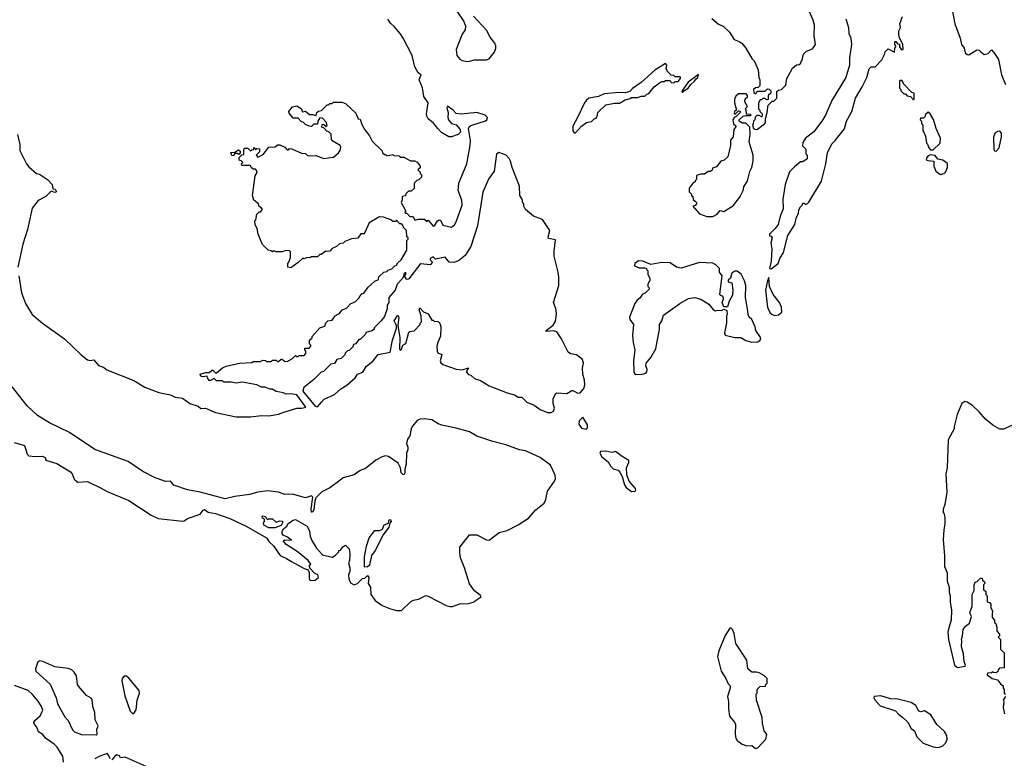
# Model space of a CAD drawing. Extents: x 2293139 to 2515392, y 824115 to 1006937.
# Tile 403 of 417: x 2444087 to 2452181, y 919578 to 925649. Entities that reach past the tile are written whole.
import ezdxf

# ---------------------------------------------------------------- set-up
doc = ezdxf.new("R2010")
doc.units = 0

msp = doc.modelspace()

# ---------------------------------------------------------------- linework, layer by layer
at = {"layer": '0CON10XD'}
for points in [[(2449775, 925657.5), (2449831.7, 925611.7), (2449870, 925595), (2449922.5, 925545), (2449960, 925485), (2450000.7, 925470.7), (2450022.5, 925455), (2450056.7, 925415), (2450105, 925330), (2450125, 925310), (2450156.4, 925236.4), (2450162.5, 925175), (2450170, 925155), (2450170, 925105), (2450158.3, 925091.7), (2450135, 925090), (2450120, 925075), (2450121.7, 925051.7), (2450135, 925040), (2450155, 925060), (2450215, 925060), (2450235, 925080), (2450248.3, 925078.3), (2450260, 925065), (2450260, 925045), (2450240, 925025), (2450238.3, 924991.7), (2450225, 924990), (2450215, 925000), (2450195, 925000), (2450185, 924990), (2450175, 924990), (2450160, 924965), (2450160, 924915), (2450170, 924905), (2450170, 924895), (2450190, 924875), (2450190, 924855), (2450185, 924850), (2450165, 924862.5), (2450145, 924860), (2450131.7, 924848.3), (2450130, 924825), (2450120, 924815), (2450117, 924793), (2450110, 924785), (2450120, 924755), (2450135, 924747.5), (2450151.7, 924748.3), (2450208.3, 924791.7), (2450216.7, 924805), (2450216.2, 924835), (2450232.5, 924885), (2450240, 924945), (2450271.7, 924978.3), (2450285, 924980), (2450310, 925005), (2450311.7, 925058.3), (2450325, 925070), (2450350, 925075), (2450385, 925110), (2450392.5, 925165), (2450402.5, 925185), (2450440.7, 925249.3), (2450471.7, 925278.3), (2450495, 925280), (2450508.3, 925291.7), (2450510, 925305), (2450520, 925315), (2450530, 925365), (2450555, 925390), (2450605, 925410), (2450627.5, 925445), (2450617.5, 925515), (2450620, 925605), (2450608.8, 925645), (2450537.7, 925807.7)], [(2447675, 925727.5), (2447736.7, 925635), (2447752.5, 925595), (2447747.5, 925565), (2447725, 925530), (2447675.8, 925405), (2447680.8, 925355), (2447705, 925323.8), (2447725, 925313.8), (2447765, 925306.2), (2447785, 925306.7), (2447825, 925320), (2447925, 925320), (2447945, 925327.5), (2447988.8, 925381.2), (2448002, 925415), (2448001.2, 925435), (2447991.2, 925455), (2447954, 925505), (2447925, 925563.3), (2447818.3, 925678.3)], [(2451754.1, 925715.9), (2451774.2, 925615), (2451817.3, 925497.3), (2451830, 925445), (2451850, 925415), (2451857.5, 925375), (2451875, 925362.5), (2451889.3, 925360.7), (2451955, 925400), (2451975, 925397.5), (2451987.5, 925385), (2452015, 925362.5), (2452048.3, 925371.7), (2452075, 925400), (2452095, 925380), (2452131.7, 925321.7), (2452156.7, 925195), (2452190, 925115)], [(2446420, 924805), (2446401.7, 924811.7), (2446375, 924840), (2446335, 924840), (2446301.7, 924881.7), (2446300, 924895), (2446328.3, 924931.7), (2446365, 924940), (2446400, 924920), (2446412.5, 924892.5), (2446436.4, 924896.4), (2446468.3, 924868.3), (2446495, 924870), (2446525, 924860), (2446530, 924885), (2446541.7, 924898.3), (2446568.3, 924901.7), (2446615, 924950), (2446625, 924950), (2446635, 924960), (2446655, 924960), (2446665, 924970), (2446735, 924970), (2446765, 924960), (2446849.3, 924879.3), (2446870, 924835), (2446885, 924830), (2446898.3, 924788.3), (2446923, 924743), (2446962.5, 924695), (2446985, 924650), (2447065, 924570), (2447070, 924555), (2447085, 924540), (2447095, 924540), (2447105, 924530), (2447155, 924540), (2447165, 924530), (2447191.7, 924531.7), (2447205, 924530), (2447215, 924520), (2447245, 924520), (2447298.3, 924488.3), (2447335, 924487.5), (2447355, 924477.5), (2447380, 924445), (2447378.3, 924431.7), (2447360, 924415), (2447380, 924395), (2447380, 924385), (2447390, 924375), (2447390, 924355), (2447368.3, 924331.7), (2447351.7, 924328.3), (2447330, 924305), (2447328.3, 924261.7), (2447305, 924240), (2447281.7, 924238.3), (2447261.7, 924218.3), (2447258.3, 924201.7), (2447230, 924195), (2447230, 924165), (2447222.5, 924145), (2447260, 924075), (2447253, 924067), (2447255, 924060), (2447268.3, 924058.3), (2447295, 924030), (2447315, 924030), (2447330, 924015), (2447335, 924000), (2447365, 924010), (2447415, 924010), (2447435, 923990), (2447445, 924000), (2447485, 923952.5), (2447497.5, 923955), (2447522.5, 923995), (2447535, 924002.5), (2447545, 924000), (2447565, 923960), (2447635, 923942.5), (2447662.5, 923965), (2447676.7, 923995), (2447724.3, 924125), (2447722.5, 924165), (2447690, 924245), (2447695.8, 924304.2), (2447763.1, 924465), (2447790, 924615), (2447793.3, 924655), (2447776.7, 924755), (2447781.2, 924768.8), (2447795, 924780), (2447915, 924816.2), (2447926.7, 924825), (2447933.3, 924845), (2447912.5, 924865), (2447845, 924886), (2447715, 924873.3), (2447675, 924877.5), (2447650, 924905), (2447603.3, 924936.7), (2447597.5, 924925), (2447610, 924885), (2447605.8, 924845), (2447611.1, 924825), (2447635, 924794.3), (2447675, 924783.3), (2447708.8, 924745), (2447711.2, 924725), (2447691.2, 924705), (2447635, 924685.4), (2447615, 924685.4), (2447555, 924721.8), (2447525, 924754.6), (2447489.5, 924799.5), (2447445, 924834.5), (2447434.7, 924855), (2447430.8, 924875), (2447444, 924965), (2447408.3, 925018.3), (2447397.8, 925087.8), (2447371.4, 925155), (2447386.7, 925195), (2447363.2, 925213.2), (2447335, 925260), (2447314.3, 925354.3), (2447238.1, 925498.1), (2447214.3, 925535), (2447165, 925593.8), (2447135, 925620), (2447113.8, 925653.8)], [(2450876.7, 925655), (2450900, 925585), (2450902.5, 925535), (2450917.5, 925505), (2450922.5, 925475), (2450923.3, 925445), (2450906.7, 925335), (2450906.7, 925275), (2450876.7, 925175), (2450763.3, 924985), (2450710, 924865), (2450685, 924822.5), (2450615, 924727.5), (2450547.5, 924675), (2450525, 924640), (2450523, 924613), (2450550, 924585), (2450550, 924545), (2450560, 924535), (2450560, 924505), (2450525, 924480), (2450505, 924480), (2450455, 924440), (2450415, 924397.5), (2450378, 924295), (2450358.8, 924175), (2450363.3, 924095), (2450338.8, 924035), (2450321.2, 923965), (2450298.3, 923931.7), (2450250, 923885), (2450251.7, 923871.7), (2450265, 923870), (2450272.5, 923855), (2450262.5, 923815), (2450268.8, 923765), (2450263.8, 923665), (2450251.2, 923605), (2450265, 923600)], [(2450265, 923600), (2450320.6, 923645), (2450334.5, 923685.5), (2450365.8, 923735), (2450402, 923875), (2450460, 923965), (2450471.2, 924025), (2450487.5, 924055), (2450492.5, 924085), (2450505, 924110), (2450520, 924125), (2450525, 924140), (2450535, 924140), (2450545, 924130), (2450560, 924135), (2450575, 924150), (2450677.7, 924322.3), (2450714, 924465), (2450726, 924555), (2450762.1, 924627.9), (2450791.2, 924655), (2450867.7, 924752.3), (2450884.1, 924815.9), (2450927.5, 924895), (2450957.5, 925005), (2451011.7, 925098.3), (2451050, 925175), (2451057.5, 925205), (2451070, 925245), (2451085, 925260), (2451118.3, 925261.7), (2451175, 925320), (2451197, 925363), (2451200, 925385), (2451225, 925410), (2451278.3, 925381.7), (2451280, 925415), (2451290, 925425), (2451290, 925435), (2451280, 925445), (2451281.7, 925468.3), (2451288.3, 925468.3), (2451301.7, 925451.7), (2451318.3, 925448.3), (2451320, 925425), (2451335, 925400), (2451350, 925405), (2451347, 925447), (2451317.5, 925505), (2451312.5, 925535), (2451313, 925557), (2451326.4, 925583.6), (2451322.5, 925615), (2451342.5, 925675)], [(2448655, 924720), (2448705, 924772.5), (2448745, 924802.5), (2448787, 924813), (2448810, 924835), (2448825, 924840), (2448837, 924863), (2448840, 924885), (2448905, 924950), (2448975, 924962.5), (2449017, 924963), (2449065, 924990), (2449105, 925000), (2449115, 925010), (2449165, 925010), (2449195, 925020), (2449225, 925020), (2449243, 925037), (2449258.3, 925041.7), (2449303.6, 925096.4), (2449345, 925130), (2449365, 925140), (2449385, 925140), (2449395, 925150), (2449435, 925150), (2449441.7, 925131.7), (2449465, 925130), (2449475, 925140), (2449498.3, 925141.7), (2449520, 925165), (2449520, 925175), (2449515, 925180), (2449475, 925180), (2449465, 925190), (2449441.7, 925191.7), (2449410, 925225), (2449410, 925235), (2449400, 925245), (2449407.5, 925275), (2449395, 925290), (2449307.5, 925235), (2449196.4, 925133.6), (2449125, 925082.5), (2449101.7, 925058.3), (2449065, 925047.5), (2449015, 925050), (2448891.7, 925038.3), (2448843.8, 925016.2), (2448765, 925003.3), (2448745, 924987.5), (2448730, 924965), (2448673.3, 924845), (2448632.5, 924775), (2448632.5, 924735), (2448645, 924720), (2448655, 924720)], [(2449535, 925050), (2449546.2, 925063.8), (2449582.5, 925085), (2449603.3, 925116.7), (2449635, 925142.5), (2449646.2, 925163.8), (2449662.5, 925175), (2449667, 925197), (2449582.5, 925135), (2449535, 925070), (2449530, 925055), (2449535, 925050)], [(2451435, 924990), (2451440, 924995), (2451440, 925045), (2451421.7, 925051.7), (2451351.7, 925121.7), (2451350, 925135), (2451338.3, 925148.3), (2451325, 925150), (2451320, 925145), (2451320, 925085), (2451330, 925075), (2451330, 925065), (2451355, 925040), (2451368.3, 925038.3), (2451381.7, 925021.7), (2451408.3, 925018.3), (2451435, 924990)], [(2449785, 924032.5), (2449819.3, 924050.7), (2449845, 924080), (2449875, 924072.5), (2449955, 924122.5), (2450010, 924195), (2450033.3, 924245), (2450038.8, 924275), (2450070, 924325), (2450087.7, 924402.3), (2450106.2, 924435), (2450116.2, 924485), (2450116.2, 924535), (2450082.5, 924645), (2450092.5, 924705), (2450090, 924765), (2450057, 924797), (2450025, 924797.5), (2450000, 924815), (2450000, 924825), (2450033, 924857), (2450055, 924862.5), (2450095, 924860), (2450100, 924865), (2450095, 924870), (2450061.7, 924871.7), (2450057.5, 924907.5), (2450050, 924915), (2450070, 924935), (2450047.5, 924975), (2450051.7, 924998.3), (2450070, 925015), (2450070, 925025), (2450058.3, 925038.3), (2449995, 925040), (2449975, 925020), (2449963.6, 924996.4), (2449962.5, 924965), (2449980, 924905), (2449961.7, 924898.3), (2449960, 924875), (2449968.3, 924871.7), (2449995, 924900), (2450008.3, 924898.3), (2450010, 924885), (2449975, 924850), (2449961.7, 924848.3), (2449950, 924825), (2449953.9, 924793.9), (2449977.5, 924775), (2449957.5, 924745), (2449951.2, 924685), (2449930.7, 924659.3), (2449930, 924615), (2449907, 924523), (2449877, 924493), (2449850, 924485), (2449815, 924440), (2449781.7, 924428.3), (2449778.3, 924411.7), (2449765, 924400), (2449745, 924400), (2449715, 924380), (2449685, 924380), (2449655, 924370), (2449650, 924365), (2449650, 924335), (2449640, 924325), (2449640, 924315), (2449621.7, 924308.3), (2449590, 924265), (2449590, 924235), (2449610, 924215), (2449610, 924205), (2449620, 924195), (2449621.7, 924171.7), (2449638.3, 924158.3), (2449650, 924145), (2449650, 924135), (2449638.3, 924121.7), (2449620, 924115), (2449675, 924052.5), (2449735, 924032.5), (2449785, 924032.5)], [(2444080, 923545), (2444101.2, 923405), (2444133.8, 923315), (2444190, 923225), (2444273.9, 923153.9), (2444455, 923026.7), (2444593.3, 922895), (2444644.1, 922854.1), (2444665, 922847.5), (2444695, 922852.5), (2444735, 922807.5), (2444775, 922792.5), (2444801.7, 922771.7), (2445023.6, 922683.6), (2445115, 922630), (2445230, 922585), (2445325, 922566.7), (2445365, 922547.5), (2445425, 922537.5), (2445483.9, 922493.9), (2445555, 922472.5), (2445575, 922453.3), (2445615, 922456.7), (2445695, 922420), (2445865.9, 922384.1), (2445983.9, 922386.1), (2446075, 922396.2), (2446135, 922394), (2446215, 922406.2), (2446250.5, 922419.5), (2446365, 922456.7), (2446405, 922456.7), (2446440, 922465), (2446365, 922565.6), (2446315, 922572.5), (2446275, 922570), (2446255, 922582.5), (2446195, 922592.5), (2446161.7, 922611.7), (2446145, 922612.5), (2446105, 922630), (2446075, 922630), (2446037, 922647), (2445915, 922670), (2445865, 922662.5), (2445825, 922670), (2445765, 922670), (2445755, 922680), (2445705, 922680), (2445685, 922700), (2445655, 922682.5), (2445645, 922682.5), (2445630, 922705), (2445628.3, 922718.3), (2445593, 922713), (2445575, 922720), (2445570, 922735), (2445615, 922750), (2445645, 922750), (2445665, 922767.5), (2445675, 922767.5), (2445695, 922747.5), (2445705, 922746.7), (2445755, 922786.7), (2445785, 922802.5), (2445893.6, 922826.4), (2445995, 922830), (2446005, 922840), (2446065, 922840), (2446085, 922850), (2446107, 922847), (2446115, 922840), (2446155, 922840), (2446165, 922850), (2446195, 922850), (2446205, 922840), (2446215, 922840), (2446235, 922860), (2446245, 922860), (2446263, 922843), (2446285, 922840), (2446330, 922865), (2446355, 922890), (2446365, 922880), (2446375, 922880), (2446385, 922890), (2446425, 922890), (2446440, 922905), (2446440, 922925), (2446430, 922935), (2446431.7, 922948.3), (2446465, 922950), (2446480, 922965), (2446480, 922975), (2446470, 922985), (2446470, 923015), (2446490, 923035), (2446490, 923045), (2446553.6, 923116.4), (2446595, 923130), (2446603, 923157), (2446620, 923175), (2446655, 923180), (2446680, 923215), (2446705, 923227.5), (2446716.4, 923233.6), (2446735, 923262.5), (2446775, 923280), (2446810, 923315), (2446845, 923330), (2446875, 923360), (2446885, 923380), (2446900, 923395), (2446915, 923400), (2446950.7, 923449.3), (2447005, 923500), (2447036.4, 923513.6), (2447040, 923535), (2447080, 923575), (2447105, 923580), (2447115, 923590), (2447145, 923600), (2447170, 923625), (2447185, 923630), (2447195, 923650), (2447222.5, 923675), (2447270, 923755), (2447270, 923835), (2447280, 923845), (2447280, 923855), (2447270, 923865), (2447267, 923917), (2447241.7, 923941.7), (2447240, 923955), (2447225, 923970), (2447211.7, 923971.7), (2447185, 924000), (2447175, 923990), (2447155, 923990), (2447145, 924000), (2447077, 924027), (2447045, 924027.5), (2446960.7, 923979.3), (2446925, 923900), (2446915, 923890), (2446891.7, 923888.3), (2446867, 923853), (2446813, 923847), (2446760, 923825), (2446745, 923812.5), (2446715, 923807.5), (2446690, 923785), (2446655, 923767.5), (2446635, 923747.5), (2446615, 923742.5), (2446603, 923747), (2446565, 923720), (2446555, 923720), (2446535, 923700), (2446485, 923700), (2446477, 923693), (2446445, 923692.5), (2446425, 923682.5), (2446415, 923690), (2446375, 923652.5), (2446315, 923610), (2446290, 923615), (2446290, 923645), (2446300, 923655), (2446312.5, 923695), (2446311.7, 923741.7), (2446305, 923750), (2446275, 923752.5), (2446245, 923740), (2446195, 923740), (2446175, 923750), (2446165, 923740), (2446155, 923750), (2446130, 923755), (2446100.7, 923780.7), (2446081.7, 923801.7), (2446071.2, 923825), (2446043.6, 923893.6), (2446042.5, 923925), (2446022.5, 923965), (2446020, 923995), (2446027, 924003), (2446035, 924050), (2446055, 924070), (2446065, 924070), (2446080, 924085), (2446080, 924095), (2446068.3, 924108.3), (2446055, 924110), (2446050, 924135), (2446012.5, 924165), (2446000, 924205), (2446022.5, 924365), (2446037.5, 924392.5), (2446037, 924407), (2446025, 924420), (2446005, 924420), (2445990, 924435), (2445985, 924450), (2445911.7, 924451.7), (2445910, 924465), (2445920, 924475), (2445908.3, 924488.3), (2445890, 924495), (2445890, 924515), (2445911.7, 924538.3), (2445928.3, 924541.7), (2445930, 924585), (2445938.3, 924591.7), (2445961.7, 924591.7), (2445985, 924570), (2445995, 924580), (2446008.3, 924581.7), (2446015, 924600), (2446025, 924580), (2446035, 924590), (2446058.3, 924588.3), (2446057, 924563), (2446030, 924535), (2446045, 924520), (2446088.3, 924541.7), (2446135, 924600), (2446187, 924603), (2446205, 924620), (2446225, 924620), (2446241.7, 924611.7), (2446265, 924600), (2446285, 924580), (2446295, 924580), (2446305, 924590), (2446325, 924587.5), (2446403, 924553), (2446435, 924550), (2446453, 924533), (2446465, 924530), (2446525, 924532.5), (2446585, 924507.5), (2446665, 924520), (2446707.5, 924555), (2446720, 924575), (2446727.5, 924605), (2446720, 924615), (2446660.7, 924650.7), (2446650, 924665), (2446648.3, 924708.3), (2446627, 924727), (2446611.7, 924731.7), (2446588.3, 924758.3), (2446570, 924765), (2446573, 924787), (2446585, 924790), (2446605, 924770), (2446615, 924780), (2446605, 924807.5), (2446575, 924840), (2446555, 924842.5), (2446537.5, 924815), (2446535, 924790), (2446505, 924790), (2446485, 924770), (2446465, 924772.5), (2446435, 924787.5), (2446420, 924805)], [(2451595, 924580), (2451652.5, 924635), (2451656, 924675), (2451621.2, 924755), (2451599.5, 924829.5), (2451572.5, 924875), (2451555, 924890), (2451531.7, 924868.3), (2451528.3, 924851.7), (2451515, 924840), (2451491.7, 924838.3), (2451490, 924825), (2451500, 924815), (2451500, 924795), (2451510, 924785), (2451510, 924735), (2451520, 924725), (2451531.7, 924691.7), (2451540, 924635), (2451550, 924625), (2451560, 924595), (2451575, 924580), (2451595, 924580)], [(2444067.5, 924705), (2444087, 924623), (2444087.5, 924575), (2444143.9, 924463.9), (2444160.5, 924440.5), (2444223.9, 924383.9), (2444249.5, 924379.5), (2444316, 924336), (2444353.3, 924295), (2444360, 924260), (2444377.5, 924255), (2444390, 924235), (2444375, 924227.5), (2444345, 924240), (2444302.5, 924195), (2444238.3, 924161.7), (2444189.3, 924100.7), (2444151.2, 923925), (2444112.5, 923805), (2444072, 923615)], [(2452115, 924567.5), (2452139.2, 924595), (2452158.8, 924685), (2452156.7, 924715), (2452143, 924733), (2452125, 924731.2), (2452105, 924718), (2452090.8, 924685), (2452094.1, 924584.1), (2452100.7, 924570.7), (2452115, 924567.5)], [(2445845, 924530), (2445831.7, 924531.7), (2445821.7, 924558.3), (2445855, 924560), (2445885, 924580), (2445898.3, 924568.3), (2445900, 924555), (2445888.3, 924541.7), (2445875, 924550), (2445855, 924550), (2445845, 924530)], [(2448425, 922420.8), (2448455, 922421.2), (2448475, 922432.5), (2448483.3, 922455), (2448473.3, 922495), (2448472.5, 922535), (2448495, 922577.5), (2448505, 922582.5), (2448585, 922577.5), (2448625, 922602.5), (2448635, 922602.5), (2448675, 922580), (2448695, 922581.2), (2448725, 922618.8), (2448732.6, 922647.4), (2448729.6, 922685), (2448715.3, 922735), (2448714.1, 922785), (2448720.6, 922825), (2448713.1, 922855), (2448665, 922893.8), (2448615, 922902.7), (2448596.4, 922915), (2448541.8, 923025), (2448503.4, 923083.4), (2448475, 923092.4), (2448413.3, 923085), (2448414.2, 923095), (2448470.9, 923139.1), (2448489.4, 923165), (2448494.4, 923185), (2448498.9, 923235), (2448494.4, 923274.4), (2448474, 923325), (2448518.1, 923465), (2448518.1, 923535), (2448514.3, 923574.3), (2448481.2, 923705), (2448481.2, 923745), (2448490, 923840), (2448435, 923850), (2448431.2, 923865), (2448443.3, 923915), (2448385, 924006.7), (2448310, 924035), (2448245, 924090), (2448230, 924115), (2448230, 924135), (2448223, 924143), (2448217.5, 924175), (2448197.5, 924205), (2448195, 924280), (2448135.7, 924435), (2448122.5, 924485), (2448109.3, 924509.3), (2448084.5, 924534.5), (2448025, 924556), (2448006, 924544), (2447986.7, 924405), (2447941.7, 924338.3), (2447895, 924230), (2447850, 923955), (2447796.4, 923783.6), (2447749.3, 923710.7), (2447695, 923667.5), (2447656.1, 923653.9), (2447617, 923657), (2447585, 923697.5), (2447505, 923680), (2447485, 923700), (2447460, 923685), (2447460, 923675), (2447480, 923655), (2447460, 923635), (2447385, 923642.5), (2447375, 923636.7), (2447285, 923518.8), (2447275, 923513.3), (2447267, 923517), (2447250, 923545), (2447260, 923555), (2447260, 923570), (2447245, 923560), (2447241.7, 923538.3), (2447230.7, 923519.3), (2447190, 923475), (2447172.5, 923425), (2447122.5, 923365), (2447122.5, 923325), (2447108.3, 923301.7), (2447106.4, 923273.6), (2447085, 923210), (2447055, 923170), (2447000, 923115), (2447000, 923105), (2446985, 923092.5), (2446931.7, 923078.3), (2446930, 923065), (2446885, 923020), (2446875, 923020), (2446850, 922985), (2446831.7, 922978.3), (2446825, 922960), (2446795, 922930), (2446781.7, 922928.3), (2446763, 922907), (2446760, 922895), (2446730, 922865), (2446693.6, 922856.4), (2446675, 922822.5), (2446643.6, 922816.4), (2446585, 922757.5), (2446565, 922752.5), (2446505, 922692.5), (2446422.5, 922625), (2446413.3, 922595), (2446515, 922473.1), (2446535, 922466.7), (2446568.8, 922505), (2446589.5, 922530.5), (2446675, 922568.8), (2446726.7, 922615), (2446775, 922646.2), (2446843.3, 922705), (2446862.5, 922735), (2446908, 922752), (2446935, 922797.5), (2446992.5, 922845), (2447033.9, 922896.1), (2447133, 922917), (2447150, 923015), (2447183.6, 923113.6), (2447183.3, 923135), (2447166.2, 923175), (2447195, 923220), (2447203, 923203), (2447196.1, 923136.1), (2447212.9, 923035), (2447210, 922945), (2447215, 922932.5), (2447225, 922940), (2447235, 922972.5), (2447261.7, 922988.3), (2447285, 923080), (2447295, 923087.5), (2447328.3, 923091.7), (2447380, 923145), (2447380, 923155), (2447390, 923165), (2447387.5, 923215), (2447370, 923265), (2447375, 923280), (2447405, 923247.5), (2447445, 923230), (2447475, 923180), (2447485, 923180), (2447495, 923170), (2447527, 923167), (2447540, 923155), (2447547.5, 923125), (2447547, 923047), (2447523.3, 922995), (2447516.2, 922965), (2447518.8, 922925), (2447525, 922910), (2447555.9, 922895.9), (2447541.9, 922845), (2447547.8, 922827.8), (2447564.5, 922814.5), (2447675, 922775.6), (2447725, 922771.2), (2447776.2, 922786.2), (2447757.5, 922755), (2447775, 922733.3), (2447795, 922726.7), (2447825, 922700), (2447875, 922683.3), (2447945, 922640), (2448095, 922582.5), (2448155, 922566.7), (2448185, 922546.7), (2448215, 922546.2), (2448255, 922506.7), (2448315, 922480), (2448365, 922444.3), (2448425, 922420.8)], [(2451655, 924377.5), (2451685, 924383.3), (2451696.2, 924395), (2451714, 924435), (2451715, 924466.7), (2451675, 924493.3), (2451633, 924503), (2451611.7, 924531.7), (2451575, 924537.5), (2451555, 924530), (2451543, 924517), (2451538.3, 924498.3), (2451550.7, 924490.7), (2451600, 924485), (2451602.5, 924445), (2451617.5, 924405), (2451655, 924377.5)], [(2449152.5, 922732.5), (2449205, 922734.7), (2449235, 922744.5), (2449243.1, 922755), (2449243.6, 922775), (2449233.5, 922805), (2449236.2, 922825), (2449275, 922871.2), (2449315.3, 922945), (2449346.3, 923105), (2449346.3, 923143.7), (2449366.3, 923175), (2449380.1, 923219.9), (2449513, 923317), (2449583.4, 923356.6), (2449635, 923364.6), (2449685, 923352.7), (2449751.1, 923311.1), (2449785, 923270), (2449805, 923256.7), (2449825, 923262.5), (2449855, 923257.5), (2449875, 923270), (2449898.3, 923258.3), (2449902.5, 923225), (2449897.5, 923215), (2449896.1, 923156.1), (2449880, 923075), (2449886.7, 923055), (2449965, 923037.1), (2450015, 923035.7), (2450055, 923013.1), (2450105, 922997.5), (2450155, 923001.2), (2450175, 923013.8), (2450180, 923035), (2450138.6, 923095), (2450133.1, 923125), (2450105.6, 923185.6), (2450084.4, 923204.4), (2450074.2, 923225), (2450073.6, 923256.4), (2450052, 923365), (2450056.2, 923465), (2450045, 923502.5), (2450017.3, 923557.3), (2449985, 923583.3), (2449965, 923583.3), (2449940, 923565), (2449930, 923525), (2449911.7, 923508.3), (2449910, 923495), (2449940, 923485), (2449950, 923425), (2449947.5, 923385), (2449920, 923335), (2449905, 923290), (2449875, 923290), (2449862.5, 923325), (2449872.5, 923355), (2449870, 923375), (2449851.7, 923381.7), (2449843.3, 923393.3), (2449860, 923545), (2449840, 923575), (2449840, 923605), (2449810, 923635), (2449785, 923647.5), (2449675, 923652.5), (2449525, 923608), (2449486.1, 923616.1), (2449435, 923651.2), (2449366.1, 923653.9), (2449275, 923637.5), (2449210, 923665), (2449174.2, 923665.8), (2449142.5, 923645), (2449140, 923625), (2449178.3, 923608.3), (2449225, 923610), (2449240, 923605), (2449240, 923595), (2449250, 923585), (2449250, 923555), (2449267.5, 923525), (2449267.5, 923505), (2449250, 923475), (2449250, 923455), (2449260, 923445), (2449260, 923435), (2449230, 923405), (2449205, 923390), (2449186.4, 923363.6), (2449162.5, 923345), (2449143.9, 923316.1), (2449098.8, 923205), (2449103.3, 923185), (2449133.3, 923145), (2449124, 923055), (2449128.8, 922995), (2449143.8, 922935), (2449132, 922845), (2449133.8, 922755), (2449140, 922740), (2449152.5, 922732.5)], [(2450295, 923216.9), (2450325, 923222.5), (2450352.2, 923245), (2450348.6, 923285), (2450333.8, 923325), (2450281.3, 923391.3), (2450251.4, 923455), (2450245, 923530), (2450233.3, 923503.3), (2450218.8, 923425), (2450232.9, 923285), (2450253, 923243), (2450271.2, 923225), (2450295, 923216.9)], [(2444040, 922175), (2444125, 922150), (2444148.3, 922078.3), (2444162.5, 922065), (2444215, 922057.5), (2444275, 922062.5), (2444298.3, 922048.3), (2444300, 922035), (2444310, 922025), (2444391.2, 922001.2), (2444504.1, 921934.1), (2444517.7, 921917.7), (2444535, 921872.5), (2444552.5, 921855), (2444565, 921848.8), (2444645, 921852), (2444750.8, 921800.8), (2444805, 921772), (2444985, 921698), (2445168, 921578), (2445225, 921550.6), (2445425, 921526), (2445440, 921530), (2445465, 921550), (2445570, 921585), (2445593.6, 921616.4), (2445605, 921622.5), (2445635, 921600), (2445695, 921589.2), (2445815, 921549.1), (2445947.6, 921487.6), (2446115, 921390), (2446137.6, 921357.6), (2446172, 921325), (2446227.5, 921245), (2446281.2, 921221.2), (2446320, 921195), (2446425, 921137.5), (2446458.3, 921128.3), (2446467.5, 921105), (2446466.7, 921055), (2446475, 921040), (2446515, 921043.8), (2446542.5, 921065), (2446537.5, 921085), (2446510.7, 921100.7), (2446471.7, 921141.7), (2446470, 921165), (2446480, 921175), (2446458.8, 921205), (2446366.7, 921276.7), (2446276.2, 921335), (2446253.3, 921365), (2446266.4, 921373.6), (2446320, 921370), (2446287.5, 921395), (2446251.7, 921411.7), (2446244.2, 921425), (2446244.2, 921445.8), (2446255.6, 921464.4), (2446283.3, 921485), (2446295, 921510), (2446335, 921536.7), (2446355, 921540), (2446450, 921485), (2446468.8, 921445), (2446473.3, 921405), (2446491.7, 921361.7), (2446526, 921305), (2446575, 921250), (2446655, 921232.5), (2446683, 921247), (2446710, 921275), (2446710, 921285), (2446725, 921290), (2446743.6, 921316.4), (2446765, 921330), (2446795, 921300), (2446800, 921255), (2446797.5, 921205), (2446790, 921185), (2446800, 921145), (2446800, 921115), (2446790, 921085), (2446792.5, 921052.5), (2446805, 921021.2), (2446835, 921003.8), (2446863.6, 921016.4), (2446905, 921057.5), (2446925, 921060), (2446945, 921080), (2446957.5, 921065), (2446950, 921015), (2446970, 920985), (2446973.8, 920925), (2447008.2, 920875), (2447065, 920835.3), (2447135, 920805.5), (2447183.4, 920793.4), (2447225, 920794.5), (2447302.9, 920867.1), (2447325, 920877.9), (2447365, 920885.4), (2447425, 920915.4), (2447445, 920910.4), (2447591.9, 920835), (2447625, 920825.3), (2447645.2, 920824.8), (2447705, 920848.9), (2447775, 920850), (2447815, 920861.1), (2447880, 920905), (2447875, 920916.2), (2447824.3, 920955), (2447783.3, 921013.3), (2447742.5, 921145), (2447709.2, 921225), (2447703.6, 921266.4), (2447706, 921315), (2447784.3, 921415.7), (2447845, 921414.3), (2447925, 921374.4), (2447945, 921372.5), (2448027.5, 921435), (2448095, 921451.2), (2448185, 921498), (2448269.3, 921550.7), (2448330.3, 921619.7), (2448397.5, 921675), (2448412.5, 921705), (2448426.4, 921773.6), (2448483.3, 921855), (2448491.2, 921875), (2448487.5, 921905), (2448448.8, 921988.8), (2448365, 922051.8), (2448244.5, 922104.5), (2448195, 922112.9), (2448083.8, 922153.8), (2447975, 922183.1), (2447845.7, 922225.7), (2447785, 922260.8), (2447755, 922270.8), (2447675, 922292.9), (2447556.7, 922315), (2447526.6, 922326.6), (2447475, 922361.4), (2447415, 922368.5), (2447375, 922364.4), (2447354.6, 922355.4), (2447314, 922305), (2447304.2, 922285), (2447295, 922227.5), (2447275, 922200), (2447266.2, 922165), (2447276.7, 922135), (2447276.7, 922115), (2447266.2, 922085), (2447263.3, 921995), (2447253.3, 921955), (2447253.3, 921925), (2447245, 921907.5), (2447235, 921910), (2447223.8, 921925), (2447218, 921965), (2447197.5, 922005), (2447118.3, 922058.3), (2447095, 922063.3), (2447065, 922056), (2447015, 922028), (2446928.8, 921961.2), (2446885, 921944), (2446835, 921908.8), (2446745, 921884.2), (2446695.6, 921844.4), (2446635, 921801.2), (2446570.3, 921769.7), (2446521.3, 921718.7), (2446512, 921695), (2446505, 921620), (2446495, 921600), (2446485, 921600), (2446482, 921625), (2446496.7, 921725), (2446486.7, 921736.7), (2446435, 921720), (2446328.3, 921748.3), (2446265, 921746.2), (2446215, 921766.2), (2446125, 921776), (2446044.1, 921765.9), (2445975, 921746.2), (2445855, 921728.8), (2445775, 921710), (2445570, 921765), (2445465, 921784.2), (2445355, 921821.9), (2445325, 921855.8), (2445285, 921854.4), (2445218, 921878), (2445193.8, 921885), (2445100, 921935), (2444977.9, 922017.9), (2444703.3, 922115), (2444495.6, 922255.6), (2444332.5, 922335), (2444232.5, 922395), (2444146.7, 922475), (2443996.6, 922666.6)], [(2452291.2, 922335), (2452175, 922284.4), (2452143.7, 922283.7), (2452085, 922315.8), (2452025, 922365.8), (2451975, 922426), (2451918.3, 922478.3), (2451875, 922505.8), (2451855, 922510), (2451832.5, 922495), (2451793.3, 922405), (2451767.5, 922305), (2451767.5, 922285), (2451720, 922195), (2451710, 921965), (2451700, 921915), (2451707.5, 921765), (2451692.5, 921665), (2451677.5, 921625), (2451678.3, 921598.3), (2451687, 921587), (2451692.5, 921555), (2451692.5, 921505), (2451682.5, 921455), (2451677.5, 921375), (2451690, 921245), (2451690, 921155), (2451711.7, 921101.7), (2451710, 921035), (2451727.5, 920985), (2451727.5, 920945), (2451736.7, 920915), (2451736.7, 920865), (2451747.5, 920795), (2451743.3, 920715), (2451725, 920650), (2451716.2, 920615), (2451722.2, 920555), (2451772.2, 920345), (2451795, 920325.8), (2451860, 920335), (2451862.5, 920345), (2451850, 920375), (2451845.9, 920435.9), (2451830, 920495), (2451832.5, 920545), (2451827.5, 920555), (2451837.5, 920585), (2451843.6, 920636.4), (2451862.5, 920665), (2451895, 920690), (2451910, 920745), (2451900, 920765), (2451900, 920785), (2451917.5, 920825), (2451917.5, 920925), (2451931.7, 920958.3), (2451932.5, 921005), (2451940, 921025), (2451958.3, 921031.7), (2451985, 921060), (2451998.3, 921058.3), (2452001.7, 921041.7), (2452018.3, 921028.3), (2452020, 921015), (2452010, 921005), (2452010, 920965), (2452028.3, 920948.3), (2452030, 920925), (2452040, 920915), (2452040, 920865), (2452058.3, 920858.3), (2452070, 920845), (2452070, 920815), (2452087.5, 920785), (2452080, 920775), (2452080, 920735), (2452100, 920715), (2452100, 920695), (2452110, 920685), (2452120, 920655), (2452120, 920625), (2452140, 920595), (2452140, 920585), (2452130, 920575), (2452150, 920555), (2452150, 920475), (2452180, 920445), (2452178.3, 920321.7), (2452141.7, 920318.3), (2452130, 920305), (2452128.3, 920291.7), (2452115, 920280), (2452093, 920283), (2452085, 920290), (2452075, 920280), (2452043, 920277), (2452040, 920265), (2452080, 920235), (2452123.6, 920223.6), (2452150, 920190), (2452170, 920175), (2452170, 920155), (2452180, 920145), (2452180, 920115), (2452190, 920105)], [(2448745, 922283.8), (2448755.5, 922294.5), (2448755, 922320), (2448715, 922382.5), (2448685, 922352.5), (2448682, 922325), (2448705, 922291.2), (2448745, 922283.8)], [(2449115, 921771.8), (2449145, 921774.3), (2449150.6, 921785), (2449147.5, 921795), (2449096.9, 921855), (2449077.9, 921907.9), (2449074.2, 921965), (2449095, 922010), (2449095, 922025.6), (2449038.2, 922058.2), (2448985, 922100), (2448955, 922091.2), (2448905, 922103.8), (2448861.2, 922098.8), (2448856.7, 922085), (2448871.2, 922055), (2448923.9, 922013.9), (2448945, 921977.5), (2448965, 921957.5), (2449005, 921947.5), (2449018.8, 921928.8), (2449038.8, 921895), (2449057.5, 921825), (2449072.5, 921805), (2449115, 921771.8)], [(2446135, 921472), (2446092.5, 921495), (2446090, 921515), (2446100, 921525), (2446100, 921545), (2446081.7, 921551.7), (2446080, 921565), (2446085, 921570), (2446107, 921567), (2446111.7, 921551.7), (2446125, 921540), (2446132.5, 921547.5), (2446165, 921547.5), (2446195, 921520), (2446225, 921530), (2446246.4, 921526.4), (2446247.5, 921515), (2446235, 921492.5), (2446185, 921473.3), (2446135, 921472)], [(2446925, 921150), (2446920, 921155), (2446920, 921235), (2446937, 921323), (2446958.3, 921391.7), (2447005, 921450), (2447045, 921450), (2447068.3, 921461.7), (2447083.3, 921496.7), (2447118.3, 921511.7), (2447123, 921537), (2447135, 921540), (2447140, 921525), (2447128.3, 921511.7), (2447120.7, 921479.3), (2447073.8, 921416.2), (2447007.5, 921285), (2446980, 921245), (2446963.3, 921165), (2446945, 921152.5), (2446925, 921150)], [(2450135, 919659.5), (2450155, 919664.4), (2450219.2, 919735), (2450227.5, 919775), (2450206.7, 919805), (2450193.3, 919865), (2450190, 919915), (2450143.3, 920055), (2450140, 920105), (2450150, 920115), (2450150, 920145), (2450171.7, 920168.3), (2450218.3, 920171.7), (2450220, 920185), (2450230, 920195), (2450230, 920235), (2450210, 920255), (2450165, 920280), (2450143, 920287), (2450105, 920287.5), (2450072.9, 920312.9), (2450064.3, 920384.3), (2449973.2, 920523.2), (2449961.2, 920605), (2449945.8, 920635.8), (2449935, 920646.7), (2449925, 920646.7), (2449885, 920586.7), (2449835, 920461.2), (2449823.3, 920415), (2449853.3, 920295), (2449892, 920235), (2449909.5, 920189.5), (2449926.2, 920175), (2449926.1, 920156.1), (2449904.5, 920085), (2449914.4, 920045), (2449912.5, 919985), (2449921.1, 919925), (2449961.9, 919875), (2449971.1, 919855), (2449968.2, 919775), (2449973.5, 919745), (2449984.5, 919725), (2450025, 919693.3), (2450065, 919682.2), (2450105, 919684.3), (2450135, 919659.5)], [(2444715, 919770), (2444723.8, 919776.2), (2444720, 919815), (2444731.2, 919845), (2444708, 919895), (2444704, 919955), (2444687.5, 920005), (2444681.7, 920061.7), (2444673.8, 920073.8), (2444635, 920094), (2444570.2, 920170.2), (2444562.5, 920185), (2444552.9, 920255), (2444535.7, 920285), (2444514.6, 920304.6), (2444486.2, 920316.2), (2444375, 920331.5), (2444277.5, 920375), (2444251.3, 920378.7), (2444235, 920372.5), (2444215.6, 920315), (2444220, 920295), (2444337.6, 920187.6), (2444386.6, 920076.6), (2444398, 920025), (2444458, 919918), (2444485, 919888.8), (2444521.2, 919811.2), (2444537.5, 919795), (2444595, 919774), (2444715, 919770)], [(2445015, 919946.2), (2445025, 919948), (2445045, 919976.7), (2445052.6, 920055), (2445071.5, 920115), (2445069.2, 920135), (2444985, 920237.5), (2444965, 920252.2), (2444945, 920254.5), (2444929.1, 920235), (2444926.2, 920215), (2444951.7, 920091.7), (2444995, 919966.2), (2445015, 919946.2)], [(2444447.7, 919547.7), (2444440.8, 919595), (2444395, 919670), (2444370, 919695), (2444300, 919745), (2444276.7, 919775), (2444242.5, 919795), (2444226.7, 919835), (2444207.5, 919855), (2444202.5, 919875), (2444210.7, 919889.3), (2444255, 919927.5), (2444276.7, 919975), (2444266.2, 920005), (2444238.8, 920048.8), (2444192.7, 920102.7), (2444155.6, 920135.6), (2444045, 920177.1)], [(2451635, 919667.5), (2451655, 919672.5), (2451675, 919680), (2451700, 919705), (2451710, 919735), (2451707, 919767), (2451689.3, 919799.3), (2451627, 919857), (2451577.5, 919935), (2451525, 919968.8), (2451495, 919961.1), (2451478, 919965), (2451452.7, 920012.7), (2451415, 920036.2), (2451305, 920065.6), (2451245, 920067.1), (2451165, 920090.8), (2451110, 920085), (2451107.5, 920075), (2451115, 920060), (2451159.3, 920009.3), (2451285, 919967.5), (2451310.5, 919940.5), (2451347.5, 919915), (2451386.7, 919875), (2451415, 919822.5), (2451442.5, 919805), (2451462.5, 919755), (2451514.2, 919704.2), (2451595, 919672.5), (2451635, 919667.5)], [(2452190, 920085), (2452172.5, 920055), (2452177.5, 920045), (2452172.5, 919995), (2452182.5, 919945)], [(2444830, 919575), (2444816.7, 919605), (2444805, 919616.7), (2444745, 919596.2), (2444705, 919573.8)], [(2445125, 919510), (2444955, 919587.5), (2444915, 919582.5), (2444908.3, 919598.3), (2444885, 919606.2), (2444871.4, 919598.6), (2444845, 919566.7)]]:
    msp.add_lwpolyline(points, dxfattribs=at)

doc.saveas('drawing.dxf')
